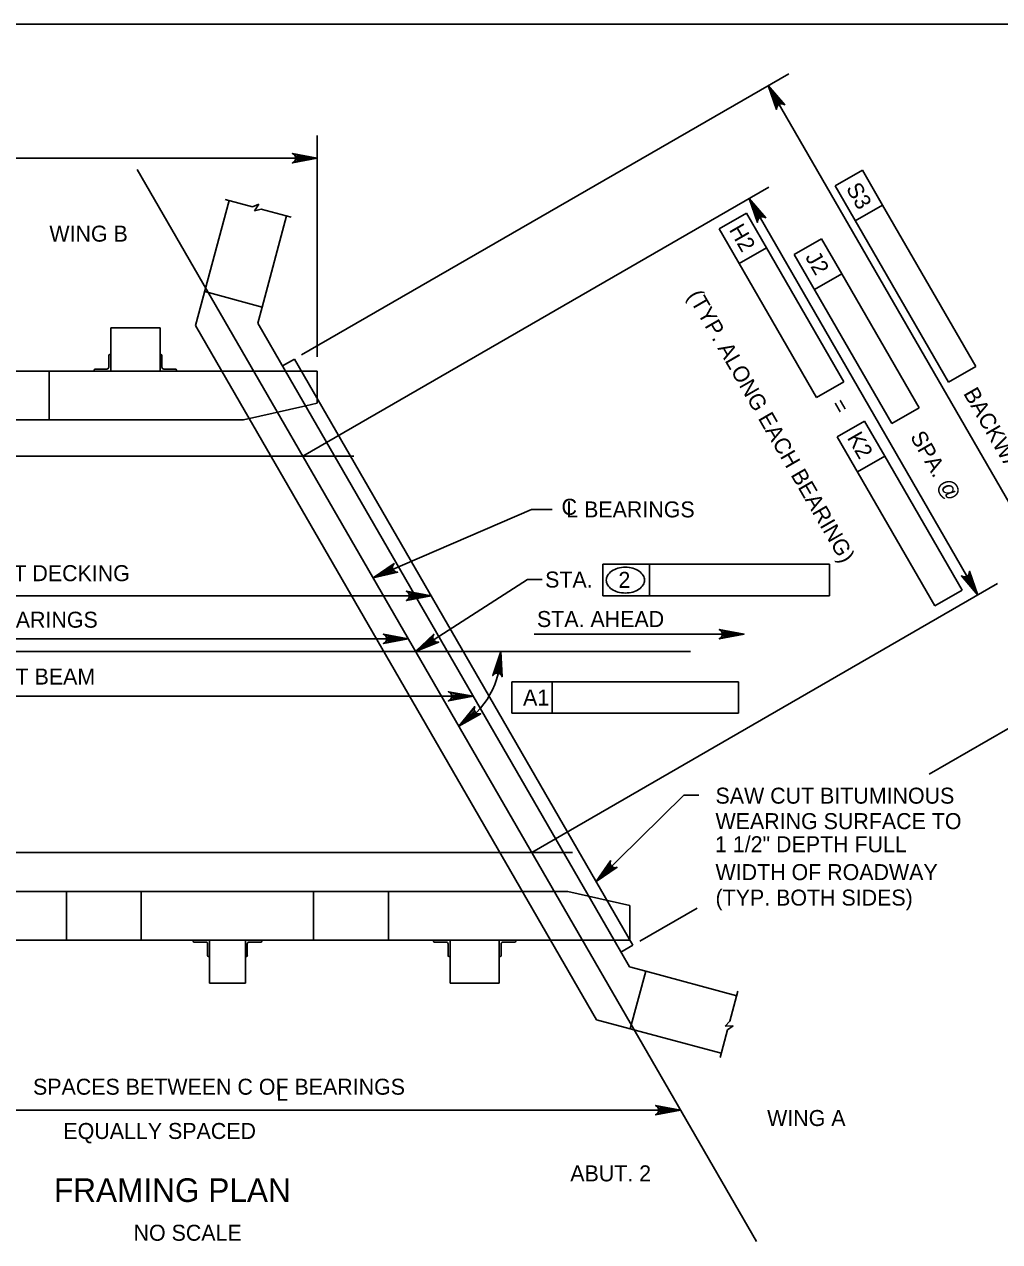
# Model space of a CAD drawing. Extents: x 638263 to 640391, y 293683 to 298655.
# Drawn here: x 638764.4 to 638947.3, y 294034.1 to 294262.5 of the extents above; entities that cross this region are included whole.
import ezdxf

# ---------------------------------------------------------------- set-up
doc = ezdxf.new("R2010")
doc.units = 0
for name, color, linetype in [('2', 7, 'Continuous'), ('3', 7, 'Continuous'), ('4', 7, 'Continuous')]:
    doc.layers.add(name, color=color, linetype=linetype)

msp = doc.modelspace()

# ---------------------------------------------------------------- linework, layer by layer
at = {"layer": '2'}
for p, q in [((638475.46, 294262.46), (639261.46, 294262.46)), ((638796.52, 294205.97), (638802.8, 294229.4)), ((638809.02, 294209.43), (638813.59, 294226.51)), ((638809.02, 294209.43), (638798.22, 294212.32)), ((638808.21, 294206.4), (638809.02, 294209.43)), ((638789.84, 294205.52), (638780.6, 294205.52)), ((638780.6, 294205.52), (638780.6, 294197.43)), ((638789.84, 294205.52), (638789.84, 294197.43)), ((638796.52, 294205.97), (638801.46, 294197.43)), ((638808.21, 294206.4), (638813.39, 294197.43)), ((638780.24, 294200.34), (638780.24, 294198.15)), ((638780.42, 294200.52), (638780.6, 294200.52)), ((638780.6, 294200.52), (638780.6, 294197.43)), ((638790.02, 294200.52), (638789.84, 294200.52)), ((638789.84, 294200.52), (638789.84, 294197.43)), ((638790.2, 294200.34), (638790.2, 294198.15)), ((638777.69, 294197.79), (638779.87, 294197.79)), ((638792.75, 294197.79), (638790.56, 294197.79)), ((638812.84, 294198.38), (638815.08, 294199.67)), ((638815.08, 294199.67), (638878.54, 294089.75)), ((638614.72, 294197.43), (638819.35, 294197.43)), ((638769.05, 294197.43), (638769.05, 294188.31)), ((638777.51, 294197.61), (638777.51, 294197.43)), ((638780.6, 294197.43), (638777.51, 294197.43)), ((638789.84, 294197.43), (638780.6, 294197.43)), ((638789.84, 294197.43), (638792.93, 294197.43)), ((638792.93, 294197.61), (638792.93, 294197.43)), ((638801.46, 294197.43), (638863.07, 294090.7)), ((638813.39, 294197.43), (638875.01, 294090.7)), ((638819.35, 294197.43), (638819.35, 294191.4)), ((638817.17, 294190.91), (638805.49, 294188.31)), ((638819.34, 294191.4), (638817.17, 294190.91)), ((638628.57, 294188.31), (638805.49, 294188.31)), ((638720.51, 294099.82), (638866.31, 294099.82)), ((638772.3, 294090.7), (638772.3, 294099.82)), ((638786.32, 294090.7), (638786.32, 294099.82)), ((638818.66, 294090.7), (638818.66, 294099.82)), ((638832.68, 294090.7), (638832.68, 294099.82)), ((638877.99, 294097.22), (638866.31, 294099.82)), ((638877.99, 294097.22), (638877.99, 294090.7)), ((638673.35, 294090.7), (638877.99, 294090.7)), ((638796.04, 294090.52), (638796.04, 294090.7)), ((638799.13, 294090.7), (638796.04, 294090.7)), ((638796.22, 294090.34), (638798.4, 294090.34)), ((638807.11, 294090.7), (638797.87, 294090.7)), ((638805.85, 294090.7), (638799.13, 294090.7)), ((638799.13, 294087.61), (638799.13, 294090.7)), ((638799.13, 294082.61), (638799.13, 294090.7)), ((638805.85, 294087.61), (638805.85, 294090.7)), ((638805.85, 294090.7), (638808.94, 294090.7)), ((638805.85, 294082.61), (638805.85, 294090.7)), ((638808.76, 294090.34), (638806.58, 294090.34)), ((638808.94, 294090.52), (638808.94, 294090.7)), ((638841.14, 294090.52), (638841.14, 294090.7)), ((638844.24, 294090.7), (638841.14, 294090.7)), ((638841.33, 294090.34), (638843.51, 294090.34)), ((638853.47, 294090.7), (638844.24, 294090.7)), ((638844.24, 294087.61), (638844.24, 294090.7)), ((638844.24, 294082.61), (638844.24, 294090.7)), ((638853.47, 294087.61), (638853.47, 294090.7)), ((638853.47, 294090.7), (638856.56, 294090.7)), ((638853.47, 294082.61), (638853.47, 294090.7)), ((638856.38, 294090.34), (638854.2, 294090.34)), ((638856.56, 294090.52), (638856.56, 294090.7)), ((638871.7, 294075.75), (638863.07, 294090.7)), ((638875.01, 294090.7), (638877.92, 294085.66)), ((638798.76, 294087.79), (638798.76, 294089.97)), ((638806.22, 294087.79), (638806.22, 294089.97)), ((638843.87, 294087.79), (638843.87, 294089.97)), ((638853.84, 294087.79), (638853.84, 294089.97)), ((638878.54, 294089.75), (638876.3, 294088.45)), ((638798.94, 294087.61), (638799.13, 294087.61)), ((638806.04, 294087.61), (638805.85, 294087.61)), ((638844.05, 294087.61), (638844.24, 294087.61)), ((638853.65, 294087.61), (638853.47, 294087.61)), ((638877.92, 294085.66), (638880.94, 294084.85)), ((638880.94, 294084.85), (638878.05, 294074.05)), ((638880.94, 294084.85), (638898.02, 294080.27)), ((638805.85, 294082.61), (638799.13, 294082.61)), ((638853.47, 294082.61), (638844.24, 294082.61)), ((638871.7, 294075.75), (638895.13, 294069.48))]:
    msp.add_line(p, q, dxfattribs=at)
for centre, radius, start, end in [((638780.42, 294200.34), 0.182, 90, 179.9984), ((638790.02, 294200.34), 0.182, 0.0016, 90), ((638777.69, 294197.61), 0.182, 90, 179.9984), ((638779.87, 294198.15), 0.364, 270, 359.9984), ((638790.56, 294198.15), 0.364, 180.0016, 270), ((638792.75, 294197.61), 0.182, 0.0016, 90), ((638796.22, 294090.52), 0.182, 180.0016, 270), ((638798.4, 294089.97), 0.364, 0.0016, 90), ((638806.58, 294089.97), 0.364, 90, 179.9984), ((638808.76, 294090.52), 0.182, 270, 359.9984), ((638841.33, 294090.52), 0.182, 180.0016, 270), ((638843.51, 294089.97), 0.364, 0.0016, 90), ((638854.2, 294089.97), 0.364, 90, 179.9984), ((638856.38, 294090.52), 0.182, 270, 359.9984), ((638798.94, 294087.79), 0.182, 180.0016, 270), ((638806.04, 294087.79), 0.182, 270, 359.9984), ((638844.05, 294087.79), 0.182, 180.0016, 270), ((638853.65, 294087.79), 0.182, 270, 359.9984)]:
    msp.add_arc(centre, radius, start, end, dxfattribs=at)
at = {"layer": '3'}
for p, q in [((638785.58, 294235.25), (638901.7, 294034.14)), ((638807.16, 294228.23), (638802.04, 294229.6)), ((638807.16, 294228.23), (638808.37, 294228.75)), ((638808.37, 294228.75), (638807.54, 294227.5)), ((638807.54, 294227.5), (638808.83, 294227.79)), ((638814.43, 294226.29), (638808.83, 294227.79)), ((638898.25, 294081.1), (638896.75, 294075.5)), ((638895.86, 294074.53), (638896.75, 294075.5)), ((638897.35, 294074.62), (638895.86, 294074.53)), ((638896.3, 294073.84), (638897.35, 294074.62)), ((638896.3, 294073.84), (638894.93, 294068.71))]:
    msp.add_line(p, q, dxfattribs=at)
at = {"layer": '4'}
for p, q in [((638816.41, 294200.44), (638907.77, 294253.19)), ((638903.93, 294250.97), (638967.4, 294141.05)), ((638819.35, 294200.07), (638819.35, 294241.6)), ((638614.72, 294237.34), (638819.35, 294237.34)), ((638921.59, 294235.12), (638916.48, 294232.17)), ((638921.59, 294235.12), (638925.37, 294228.57)), ((638816.64, 294181.46), (638904.03, 294231.91)), ((638916.48, 294232.17), (638937.74, 294195.34)), ((638943.26, 294155.42), (638900.37, 294229.79)), ((638925.37, 294228.57), (638920.26, 294225.62)), ((638925.37, 294228.57), (638942.85, 294198.3)), ((638899.84, 294227.07), (638894.72, 294224.11)), ((638899.84, 294227.07), (638903.62, 294220.52)), ((638894.72, 294224.11), (638913.01, 294192.44)), ((638903.62, 294220.52), (638898.5, 294217.57)), ((638903.62, 294220.52), (638918.12, 294195.39)), ((638913.94, 294222.24), (638908.82, 294219.29)), ((638913.94, 294222.24), (638917.72, 294215.69)), ((638908.82, 294219.29), (638927.11, 294187.61)), ((638917.72, 294215.69), (638912.6, 294212.74)), ((638917.72, 294215.69), (638932.23, 294190.56)), ((638942.85, 294198.3), (638937.74, 294195.34)), ((638918.12, 294195.39), (638913.01, 294192.44)), ((638932.23, 294190.56), (638927.11, 294187.61)), ((638921.99, 294188.02), (638916.88, 294185.07)), ((638921.99, 294188.02), (638925.77, 294181.47)), ((638916.88, 294185.07), (638935.17, 294153.39)), ((638826.19, 294181.46), (638525.77, 294181.46)), ((638925.77, 294181.47), (638920.66, 294178.52)), ((638925.77, 294181.47), (638940.28, 294156.35)), ((638829.8, 294158.66), (638859.55, 294171.47)), ((638859.55, 294171.47), (638863.41, 294171.47)), ((638872.9, 294155.27), (638872.9, 294161.18)), ((638872.9, 294161.18), (638881.65, 294161.18)), ((638881.65, 294155.27), (638881.65, 294161.18)), ((638881.65, 294161.18), (638915.42, 294161.18)), ((638915.42, 294161.18), (638915.42, 294155.27)), ((638837.74, 294144.81), (638858.76, 294158.33)), ((638858.76, 294158.33), (638861.5, 294158.33)), ((638859.57, 294107.1), (638946.96, 294157.56)), ((638639.07, 294155.25), (638840.72, 294155.25)), ((638915.42, 294155.27), (638872.9, 294155.27)), ((638940.28, 294156.35), (638935.17, 294153.39)), ((638899.41, 294148.08), (638860.04, 294148.08)), ((638652.67, 294147.2), (638836.42, 294147.2)), ((638587.79, 294144.82), (638889.34, 294144.82)), ((638934.12, 294121.83), (638971.23, 294143.26)), ((638855.82, 294139.15), (638863.38, 294139.15)), ((638855.82, 294139.15), (638855.82, 294133.25)), ((638863.38, 294139.15), (638863.38, 294133.25)), ((638863.38, 294139.15), (638898.34, 294139.15)), ((638898.34, 294139.15), (638898.34, 294133.25)), ((638652.93, 294136.42), (638848.61, 294136.42)), ((638855.82, 294133.25), (638898.34, 294133.25)), ((638871.64, 294101.7), (638888.1, 294117.89)), ((638888.1, 294117.89), (638890.93, 294117.89)), ((638867.19, 294107.1), (638525.47, 294107.1)), ((638879.87, 294090.52), (638890.61, 294096.71)), ((638703.7, 294058.82), (638887.45, 294058.82))]:
    msp.add_line(p, q, dxfattribs=at)
for points in [[(638905.83, 294248.66), (638904.98, 294248.17), (638903.93, 294250.97)], [(638901.37, 294227.1), (638902.19, 294227.57), (638900.37, 294229.79)], [(638941.44, 294157.64), (638942.25, 294158.11), (638943.26, 294155.42)], [(638874.34, 294103.7), (638873.68, 294104.37), (638871.99, 294102.05)]]:
    msp.add_lwpolyline(points, close=True, dxfattribs=at)
for points in [[(638903.93, 294250.97), (638907.02, 294247.37), (638906.62, 294247.56), (638906.26, 294247.57), (638905.96, 294247.46), (638905.72, 294247.25), (638905.54, 294246.94), (638905.5, 294246.5), (638903.93, 294250.97), (638905.54, 294246.94), (638905.72, 294247.25), (638903.93, 294250.97), (638905.96, 294247.46), (638906.26, 294247.57), (638903.93, 294250.97), (638906.62, 294247.56)], [(638819.35, 294237.34), (638814.69, 294236.46), (638815.05, 294236.71), (638815.24, 294237.02), (638815.29, 294237.34), (638815.24, 294237.65), (638815.05, 294237.96), (638814.69, 294238.21), (638819.35, 294237.34), (638815.05, 294237.96), (638815.24, 294237.65), (638819.35, 294237.34), (638815.29, 294237.34), (638815.24, 294237.02), (638819.35, 294237.34), (638815.05, 294236.71)], [(638900.37, 294229.79), (638903.45, 294226.19), (638903.05, 294226.38), (638902.69, 294226.38), (638902.39, 294226.27), (638902.15, 294226.07), (638901.97, 294225.76), (638901.94, 294225.32), (638900.37, 294229.79), (638901.97, 294225.76), (638902.15, 294226.07), (638900.37, 294229.79), (638902.39, 294226.27), (638902.69, 294226.38), (638900.37, 294229.79), (638903.05, 294226.38)], [(638829.8, 294158.66), (638833.74, 294161.31), (638833.51, 294160.94), (638833.46, 294160.58), (638833.53, 294160.27), (638833.71, 294160), (638834, 294159.79), (638834.43, 294159.7), (638829.8, 294158.66), (638834, 294159.79), (638833.71, 294160), (638829.8, 294158.66), (638833.53, 294160.27), (638833.46, 294160.58), (638829.8, 294158.66), (638833.51, 294160.94)], [(638943.26, 294155.42), (638940.18, 294159.02), (638940.57, 294158.83), (638940.93, 294158.83), (638941.23, 294158.94), (638941.48, 294159.14), (638941.65, 294159.46), (638941.69, 294159.89), (638943.26, 294155.42), (638941.65, 294159.46), (638941.48, 294159.14), (638943.26, 294155.42), (638941.23, 294158.94), (638940.93, 294158.83), (638943.26, 294155.42), (638940.57, 294158.83)], [(638840.72, 294155.25), (638836.06, 294154.38), (638836.42, 294154.63), (638836.6, 294154.94), (638836.66, 294155.25), (638836.6, 294155.57), (638836.42, 294155.88), (638836.06, 294156.13), (638840.72, 294155.25), (638836.42, 294155.88), (638836.6, 294155.57), (638840.72, 294155.25), (638836.66, 294155.25), (638836.6, 294154.94), (638840.72, 294155.25), (638836.42, 294154.63)], [(638836.42, 294147.2), (638831.76, 294146.33), (638832.12, 294146.57), (638832.3, 294146.89), (638832.36, 294147.2), (638832.3, 294147.51), (638832.12, 294147.82), (638831.76, 294148.07), (638836.42, 294147.2), (638832.12, 294147.82), (638832.3, 294147.51), (638836.42, 294147.2), (638832.36, 294147.2), (638832.3, 294146.89), (638836.42, 294147.2), (638832.12, 294146.57)], [(638837.74, 294144.81), (638841.18, 294148.06), (638841.02, 294147.66), (638841.03, 294147.3), (638841.15, 294147), (638841.37, 294146.77), (638841.69, 294146.61), (638842.13, 294146.59), (638837.74, 294144.81), (638841.69, 294146.61), (638841.37, 294146.77), (638837.74, 294144.81), (638841.15, 294147), (638841.03, 294147.3), (638837.74, 294144.81), (638841.02, 294147.66)], [(638899.41, 294148.08), (638894.75, 294147.21), (638895.11, 294147.46), (638895.3, 294147.77), (638895.35, 294148.08), (638895.3, 294148.4), (638895.11, 294148.71), (638894.75, 294148.96), (638899.41, 294148.08), (638895.11, 294148.71), (638895.3, 294148.4), (638899.41, 294148.08), (638895.35, 294148.08), (638895.3, 294147.77), (638899.41, 294148.08), (638895.11, 294147.46)], [(638853.75, 294144.82), (638854, 294140.09), (638853.81, 294140.47), (638853.52, 294140.7), (638853.22, 294140.79), (638852.9, 294140.78), (638852.57, 294140.64), (638852.27, 294140.32), (638853.75, 294144.82), (638852.57, 294140.64), (638852.9, 294140.78), (638853.75, 294144.82), (638853.22, 294140.79), (638853.52, 294140.7), (638853.75, 294144.82), (638853.81, 294140.47)], [(638848.61, 294136.42), (638843.95, 294135.55), (638844.31, 294135.8), (638844.5, 294136.11), (638844.55, 294136.42), (638844.5, 294136.73), (638844.31, 294137.05), (638843.95, 294137.29), (638848.61, 294136.42), (638844.31, 294137.05), (638844.5, 294136.73), (638848.61, 294136.42), (638844.55, 294136.42), (638844.5, 294136.11), (638848.61, 294136.42), (638844.31, 294135.8)], [(638845.88, 294130.82), (638848.88, 294134.49), (638848.77, 294134.07), (638848.83, 294133.71), (638848.99, 294133.44), (638849.23, 294133.23), (638849.57, 294133.11), (638850.01, 294133.15), (638845.88, 294130.82), (638849.57, 294133.11), (638849.23, 294133.23), (638845.88, 294130.82), (638848.99, 294133.44), (638848.83, 294133.71), (638845.88, 294130.82), (638848.77, 294134.07)], [(638871.64, 294101.7), (638874.35, 294105.59), (638874.27, 294105.16), (638874.35, 294104.81), (638874.54, 294104.55), (638874.79, 294104.37), (638875.14, 294104.27), (638875.58, 294104.35), (638871.64, 294101.7), (638875.14, 294104.27), (638874.79, 294104.37), (638871.64, 294101.7), (638874.54, 294104.55), (638874.35, 294104.81), (638871.64, 294101.7), (638874.27, 294105.16)], [(638887.45, 294058.82), (638882.79, 294057.95), (638883.15, 294058.19), (638883.33, 294058.51), (638883.39, 294058.82), (638883.33, 294059.13), (638883.15, 294059.44), (638882.79, 294059.69), (638887.45, 294058.82), (638883.15, 294059.44), (638883.33, 294059.13), (638887.45, 294058.82), (638883.39, 294058.82), (638883.33, 294058.51), (638887.45, 294058.82), (638883.15, 294058.19)]]:
    msp.add_lwpolyline(points, dxfattribs=at)
for centre, radius, start, end in [((638875.23, 294158.21), 1.68, 148.5507, 180), ((638876.14, 294157.65), 2.75, 124.109, 148.5507), ((638876.74, 294156.77), 3.82, 105.6708, 124.109), ((638877.13, 294155.37), 5.27, 90, 105.6708), ((638877.13, 294155.37), 5.27, 74.3292, 90), ((638877.53, 294156.77), 3.82, 55.891, 74.3292), ((638878.13, 294157.65), 2.75, 31.4493, 55.891), ((638879.04, 294158.21), 1.68, 0, 31.4493), ((638875.23, 294158.21), 1.68, 180, 211.4493), ((638876.14, 294158.77), 2.75, 211.4493, 235.891), ((638878.13, 294158.77), 2.75, 304.109, 328.5507), ((638879.04, 294158.21), 1.68, 328.5507, 0), ((638876.74, 294159.66), 3.82, 235.891, 254.3292), ((638877.13, 294161.06), 5.27, 254.3292, 270), ((638877.13, 294161.06), 5.27, 270, 285.6708), ((638877.53, 294159.66), 3.82, 285.6708, 304.109), ((638837.99, 294144.48), 15.77, 299.9997, 1.2352)]:
    msp.add_arc(centre, radius, start, end, dxfattribs=at)

# ---------------------------------------------------------------- texts
for s, height, rotation, p in [('S3', 3, 299.9382, (638918.43, 294231.7)), ('H2', 3, 299.9382, (638896.5, 294223.94)), ('J2', 3, 299.9382, (638910.78, 294218.81)), ('(TYP. ALONG EACH BEARING)', 3, 299.9745, (638888.68, 294211.57)), ('BACKWALL LENGTH', 3, 299.9745, (638940.44, 294193.25)), ('= ', 2.953, 299.9745, (638915.63, 294191.15)), ('K2', 3, 299.9382, (638918.64, 294184.93)), ('SPA. @', 3, 299.9745, (638930.47, 294185.12)), ('A1', 3, 359.9382, (638857.94, 294134.7))]:
    msp.add_text(s, height=height, rotation=rotation, dxfattribs=at).set_placement(p)
for s, height, p in [('WING B', 3, (638769.09, 294221.7)), ('C', 3.02, (638865.15, 294170.45)), ('L BEARINGS', 3, (638866.05, 294169.98)), ('OUT TO OUT DECKING', 3, (638740.05, 294158.02)), ('STA.', 3, (638862.08, 294156.82)), ('2', 3, (638875.83, 294156.76)), ('C/C BEARINGS', 3, (638749.41, 294149.29)), ('STA. AHEAD', 3, (638860.55, 294149.42)), ('OUT TO OUT BEAM', 3, (638740.46, 294138.63)), ('SAW CUT BITUMINOUS', 3, (638894.04, 294116.29)), ('WEARING SURFACE TO ', 3, (638894.04, 294111.51)), ('1 1/2" DEPTH FULL', 3, (638893.94, 294107.18)), ('WIDTH OF ROADWAY', 3, (638894.04, 294101.95)), ('(TYP. BOTH SIDES)', 3, (638894.04, 294097.17)), ('SPACES BETWEEN C OF BEARINGS', 3, (638766.02, 294061.7)), ('L', 3, (638811.63, 294060.57)), ('WING A', 3, (638903.72, 294055.83)), ('EQUALLY SPACED', 3, (638771.72, 294053.4)), ('ABUT. 2', 3, (638866.8, 294045.45)), ('FRAMING PLAN', 4.4292, (638769.94, 294041.59)), ('NO SCALE', 3, (638784.88, 294034.31))]:
    msp.add_text(s, height=height, dxfattribs=at).set_placement(p)

doc.saveas('drawing.dxf')
